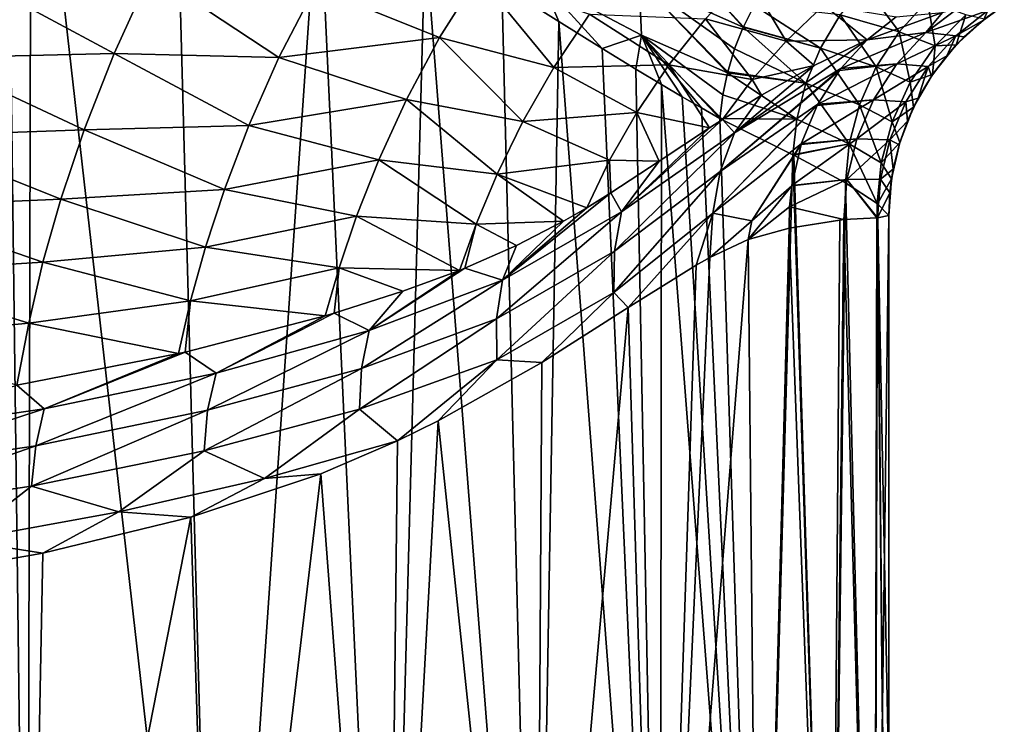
# Model space of a CAD drawing. Header units: millimetres. Extents: x -139 to 106, y -8 to 139.
# Tile 438 of 459: x 83.27 to 89.19, y 51.31 to 55.55. Entities that reach past the tile are written whole.
import ezdxf

# ---------------------------------------------------------------- set-up
doc = ezdxf.new("R2010")
doc.units = ezdxf.units.MM
doc.header["$LTSCALE"] = 53.842063
for name, color, linetype in [('10', 7, 'CONTINUOUS'), ('23', 7, 'CONTINUOUS'), ('24', 7, 'CONTINUOUS'), ('25', 7, 'CONTINUOUS'), ('4', 7, 'CONTINUOUS'), ('5', 7, 'CONTINUOUS'), ('7', 7, 'CONTINUOUS'), ('8', 7, 'CONTINUOUS'), ('9', 7, 'CONTINUOUS')]:
    doc.layers.add(name, color=color, linetype=linetype)

msp = doc.modelspace()

# ---------------------------------------------------------------- linework, layer by layer
at = {"layer": '10', "color": 8, "linetype": 'CONTINUOUS'}
for points in [[(86.9988, 55.7845, 5.9741), (87.6248, 55.5057, 4.78), (87.1386, 56.0419, 5.9733), (86.9988, 55.7845, 5.9741)], [(87.6248, 55.5057, 4.78), (87.626, 55.5084, 4.7799), (87.1386, 56.0419, 5.9733), (87.6248, 55.5057, 4.78)], [(87.626, 55.5084, 4.7799), (87.6908, 55.6366, 4.7819), (87.1386, 56.0419, 5.9733), (87.626, 55.5084, 4.7799)], [(86.1717, 55.7572, 7.1035), (86.515, 55.5413, 6.6106), (86.4172, 55.7728, 6.7711), (86.1717, 55.7572, 7.1035)], [(86.4172, 55.7728, 6.7711), (87.013, 55.4572, 5.8162), (86.9988, 55.7845, 5.9741), (86.4172, 55.7728, 6.7711)], [(86.515, 55.5413, 6.6106), (86.7758, 55.3781, 6.1975), (86.4172, 55.7728, 6.7711), (86.515, 55.5413, 6.6106)], [(86.4172, 55.7728, 6.7711), (86.7758, 55.3781, 6.1975), (87.013, 55.4572, 5.8162), (86.4172, 55.7728, 6.7711)], [(87.5294, 55.2321, 4.7945), (87.5309, 55.2379, 4.794), (86.9988, 55.7845, 5.9741), (87.5294, 55.2321, 4.7945)], [(87.013, 55.4572, 5.8162), (87.5294, 55.2321, 4.7945), (86.9988, 55.7845, 5.9741), (87.013, 55.4572, 5.8162)], [(87.5309, 55.2379, 4.794), (87.5726, 55.3751, 4.784), (86.9988, 55.7845, 5.9741), (87.5309, 55.2379, 4.794)], [(87.5726, 55.3751, 4.784), (87.6248, 55.5057, 4.78), (86.9988, 55.7845, 5.9741), (87.5726, 55.3751, 4.784)], [(86.7758, 55.3781, 6.1975), (86.9774, 55.2538, 5.8502), (87.013, 55.4572, 5.8162), (86.7758, 55.3781, 6.1975)], [(86.9774, 55.2538, 5.8502), (87.1317, 55.1609, 5.5649), (87.013, 55.4572, 5.8162), (86.9774, 55.2538, 5.8502)], [(87.1317, 55.1609, 5.5649), (87.2569, 55.087, 5.3188), (87.013, 55.4572, 5.8162), (87.1317, 55.1609, 5.5649)], [(87.2569, 55.087, 5.3188), (87.3731, 55.02, 5.0769), (87.013, 55.4572, 5.8162), (87.2569, 55.087, 5.3188)], [(87.3731, 55.02, 5.0769), (87.4844, 54.9571, 4.8315), (87.013, 55.4572, 5.8162), (87.3731, 55.02, 5.0769)], [(87.4844, 54.9571, 4.8315), (87.5014, 55.0981, 4.8098), (87.013, 55.4572, 5.8162), (87.4844, 54.9571, 4.8315)], [(87.5014, 55.0981, 4.8098), (87.5294, 55.2321, 4.7945), (87.013, 55.4572, 5.8162), (87.5014, 55.0981, 4.8098)]]:
    msp.add_3dface(points, dxfattribs=at)
at = {"layer": '23', "color": 8, "linetype": 'CONTINUOUS'}
for points in [[(88.3701, 55.4291, -3.9822), (88.2109, 55.2569, -3.9172), (87.5711, 54.87, -5.1429), (88.3701, 55.4291, -3.9822)], [(88.3701, 55.4291, -3.9822), (87.5711, 54.87, -5.1429), (88.0508, 55.2755, -4.5867), (88.3701, 55.4291, -3.9822)], [(88.2109, 55.2569, -3.9172), (88.2027, 55.2462, -3.9137), (87.4858, 54.6371, -5.0584), (88.2109, 55.2569, -3.9172)], [(87.5711, 54.87, -5.1429), (88.2109, 55.2569, -3.9172), (87.4858, 54.6371, -5.0584), (87.5711, 54.87, -5.1429)], [(88.0508, 55.2755, -4.5867), (87.5711, 54.87, -5.1429), (87.7336, 55.0969, -5.1503), (88.0508, 55.2755, -4.5867)], [(88.2027, 55.2462, -3.9137), (88.0735, 55.0425, -3.8562), (87.4858, 54.6371, -5.0584), (88.2027, 55.2462, -3.9137)], [(87.7336, 55.0969, -5.1503), (87.5711, 54.87, -5.1429), (87.4989, 54.951, -5.5471), (87.7336, 55.0969, -5.1503)], [(88.0735, 55.0425, -3.8562), (88.0693, 55.0345, -3.8542), (87.4407, 54.3865, -4.9885), (88.0735, 55.0425, -3.8562)], [(88.0735, 55.0425, -3.8562), (87.4407, 54.3865, -4.9885), (87.4858, 54.6371, -5.0584), (88.0735, 55.0425, -3.8562)], [(88.0693, 55.0345, -3.8542), (87.9736, 54.8035, -3.8056), (87.4407, 54.3865, -4.9885), (88.0693, 55.0345, -3.8542)], [(87.5711, 54.87, -5.1429), (86.8927, 54.3947, -6.2846), (87.4989, 54.951, -5.5471), (87.5711, 54.87, -5.1429)], [(87.4989, 54.951, -5.5471), (86.8927, 54.3947, -6.2846), (87.4215, 54.9007, -5.6745), (87.4989, 54.951, -5.5471)], [(87.4215, 54.9007, -5.6745), (86.8927, 54.3947, -6.2846), (87.1192, 54.7003, -6.1633), (87.4215, 54.9007, -5.6745)], [(86.8927, 54.3947, -6.2846), (87.5711, 54.87, -5.1429), (86.8493, 54.159, -6.1788), (86.8927, 54.3947, -6.2846)], [(87.5711, 54.87, -5.1429), (87.4858, 54.6371, -5.0584), (86.8493, 54.159, -6.1788), (87.5711, 54.87, -5.1429)], [(87.9736, 54.8035, -3.8056), (87.676, 54.3416, -4.3823), (87.4407, 54.3865, -4.9885), (87.9736, 54.8035, -3.8056)], [(87.9736, 54.8035, -3.8056), (87.9728, 54.8012, -3.8052), (87.676, 54.3416, -4.3823), (87.9736, 54.8035, -3.8056)], [(87.9728, 54.8012, -3.8052), (87.9161, 54.5529, -3.7682), (87.676, 54.3416, -4.3823), (87.9728, 54.8012, -3.8052)], [(87.1192, 54.7003, -6.1633), (86.8927, 54.3947, -6.2846), (86.8275, 54.5098, -6.6215), (87.1192, 54.7003, -6.1633)], [(87.4407, 54.3865, -4.9885), (86.8459, 53.9097, -6.0917), (87.4858, 54.6371, -5.0584), (87.4407, 54.3865, -4.9885)], [(87.4858, 54.6371, -5.0584), (86.8459, 53.9097, -6.0917), (86.8493, 54.159, -6.1788), (87.4858, 54.6371, -5.0584)], [(87.6545, 54.2278, -4.4246), (87.9158, 54.5507, -3.7679), (87.9033, 54.4255, -3.7545), (87.6545, 54.2278, -4.4246)], [(87.9158, 54.5507, -3.7679), (87.6545, 54.2278, -4.4246), (87.676, 54.3416, -4.3823), (87.9158, 54.5507, -3.7679)], [(87.9161, 54.5529, -3.7682), (87.9158, 54.5507, -3.7679), (87.676, 54.3416, -4.3823), (87.9161, 54.5529, -3.7682)], [(86.8927, 54.3947, -6.2846), (86.1765, 53.9845, -7.371), (86.8275, 54.5098, -6.6215), (86.8927, 54.3947, -6.2846)], [(86.8275, 54.5098, -6.6215), (86.1765, 53.9845, -7.371), (86.6826, 54.4201, -6.8437), (86.8275, 54.5098, -6.6215)], [(87.9009, 54.2972, -3.7443), (87.6545, 54.2278, -4.4246), (87.9033, 54.4255, -3.7545), (87.9009, 54.2972, -3.7443)], [(86.1765, 53.9845, -7.371), (86.8927, 54.3947, -6.2846), (86.1403, 53.7522, -7.2553), (86.1765, 53.9845, -7.371)], [(86.8927, 54.3947, -6.2846), (86.8493, 54.159, -6.1788), (86.1403, 53.7522, -7.2553), (86.8927, 54.3947, -6.2846)], [(86.6826, 54.4201, -6.8437), (86.1765, 53.9845, -7.371), (86.5437, 54.339, -7.0538), (86.6826, 54.4201, -6.8437)], [(87.4407, 54.3865, -4.9885), (86.9312, 53.8192, -5.9321), (86.8459, 53.9097, -6.0917), (87.4407, 54.3865, -4.9885)], [(87.3411, 54.0747, -5.145), (86.9312, 53.8192, -5.9321), (87.4407, 54.3865, -4.9885), (87.3411, 54.0747, -5.145)], [(87.4241, 54.1206, -4.9664), (87.3411, 54.0747, -5.145), (87.4407, 54.3865, -4.9885), (87.4241, 54.1206, -4.9664)], [(87.676, 54.3416, -4.3823), (87.4241, 54.1206, -4.9664), (87.4407, 54.3865, -4.9885), (87.676, 54.3416, -4.3823)], [(86.5437, 54.339, -7.0538), (86.1765, 53.9845, -7.371), (86.2613, 54.1921, -7.4704), (86.5437, 54.339, -7.0538)], [(87.6545, 54.2278, -4.4246), (87.4241, 54.1206, -4.9664), (87.676, 54.3416, -4.3823), (87.6545, 54.2278, -4.4246)], [(86.2613, 54.1921, -7.4704), (86.1765, 53.9845, -7.371), (85.9494, 54.0552, -7.9056), (86.2613, 54.1921, -7.4704)], [(86.8493, 54.159, -6.1788), (86.1418, 53.5053, -7.1618), (86.1403, 53.7522, -7.2553), (86.8493, 54.159, -6.1788)], [(86.8459, 53.9097, -6.0917), (86.1418, 53.5053, -7.1618), (86.8493, 54.159, -6.1788), (86.8459, 53.9097, -6.0917)], [(86.1765, 53.9845, -7.371), (85.3744, 53.6804, -8.4015), (85.9494, 54.0552, -7.9056), (86.1765, 53.9845, -7.371)], [(85.9494, 54.0552, -7.9056), (85.3744, 53.6804, -8.4015), (85.9181, 54.0427, -7.9475), (85.9494, 54.0552, -7.9056)], [(85.9181, 54.0427, -7.9475), (85.3744, 53.6804, -8.4015), (85.5776, 53.9168, -8.3813), (85.9181, 54.0427, -7.9475)], [(85.3744, 53.6804, -8.4015), (86.1765, 53.9845, -7.371), (85.328, 53.4529, -8.2802), (85.3744, 53.6804, -8.4015)], [(86.1765, 53.9845, -7.371), (86.1403, 53.7522, -7.2553), (85.328, 53.4529, -8.2802), (86.1765, 53.9845, -7.371)], [(85.5776, 53.9168, -8.3813), (85.3744, 53.6804, -8.4015), (85.1635, 53.7844, -8.8553), (85.5776, 53.9168, -8.3813)], [(86.8459, 53.9097, -6.0917), (86.4119, 53.4883, -6.7641), (86.1418, 53.5053, -7.1618), (86.8459, 53.9097, -6.0917)], [(86.9312, 53.8192, -5.9321), (86.4119, 53.4883, -6.7641), (86.8459, 53.9097, -6.0917), (86.9312, 53.8192, -5.9321)], [(85.3744, 53.6804, -8.4015), (84.4544, 53.4246, -9.3376), (85.1635, 53.7844, -8.8553), (85.3744, 53.6804, -8.4015)], [(85.1635, 53.7844, -8.8553), (84.4544, 53.4246, -9.3376), (85.1101, 53.7686, -8.9123), (85.1635, 53.7844, -8.8553)], [(85.1101, 53.7686, -8.9123), (84.4544, 53.4246, -9.3376), (84.2673, 53.5513, -9.7107), (85.1101, 53.7686, -8.9123)], [(86.1418, 53.5053, -7.1618), (85.3158, 53.2073, -8.1839), (86.1403, 53.7522, -7.2553), (86.1418, 53.5053, -7.1618)], [(86.1403, 53.7522, -7.2553), (85.3158, 53.2073, -8.1839), (85.328, 53.4529, -8.2802), (86.1403, 53.7522, -7.2553)], [(84.4544, 53.4246, -9.3376), (85.3744, 53.6804, -8.4015), (84.4026, 53.2011, -9.211), (84.4544, 53.4246, -9.3376)], [(85.3744, 53.6804, -8.4015), (85.328, 53.4529, -8.2802), (84.4026, 53.2011, -9.211), (85.3744, 53.6804, -8.4015)], [(84.227, 53.5422, -9.7445), (83.4196, 53.2088, -10.1584), (83.2552, 53.3527, -10.4662), (84.227, 53.5422, -9.7445)], [(84.4544, 53.4246, -9.3376), (83.4196, 53.2088, -10.1584), (84.2673, 53.5513, -9.7107), (84.4544, 53.4246, -9.3376)], [(84.2673, 53.5513, -9.7107), (83.4196, 53.2088, -10.1584), (84.227, 53.5422, -9.7445), (84.2673, 53.5513, -9.7107)], [(86.1418, 53.5053, -7.1618), (85.5451, 53.0171, -7.8859), (85.3158, 53.2073, -8.1839), (86.1418, 53.5053, -7.1618)], [(85.7884, 53.1375, -7.5977), (85.5451, 53.0171, -7.8859), (86.1418, 53.5053, -7.1618), (85.7884, 53.1375, -7.5977)], [(86.4119, 53.4883, -6.7641), (85.7884, 53.1375, -7.5977), (86.1418, 53.5053, -7.1618), (86.4119, 53.4883, -6.7641)], [(83.4196, 53.2088, -10.1584), (84.4544, 53.4246, -9.3376), (83.3688, 52.9872, -10.0281), (83.4196, 53.2088, -10.1584)], [(84.4544, 53.4246, -9.3376), (84.4026, 53.2011, -9.211), (83.3688, 52.9872, -10.0281), (84.4544, 53.4246, -9.3376)], [(85.3158, 53.2073, -8.1839), (84.3811, 52.9571, -9.1126), (85.328, 53.4529, -8.2802), (85.3158, 53.2073, -8.1839)], [(85.328, 53.4529, -8.2802), (84.3811, 52.9571, -9.1126), (84.4026, 53.2011, -9.211), (85.328, 53.4529, -8.2802)], [(83.4196, 53.2088, -10.1584), (82.2903, 53.0443, -10.8537), (83.2552, 53.3527, -10.4662), (83.4196, 53.2088, -10.1584)], [(82.2903, 53.0443, -10.8537), (83.4196, 53.2088, -10.1584), (82.2427, 52.823, -10.7218), (82.2903, 53.0443, -10.8537)], [(83.4196, 53.2088, -10.1584), (83.3688, 52.9872, -10.0281), (82.2427, 52.823, -10.7218), (83.4196, 53.2088, -10.1584)], [(84.3811, 52.9571, -9.1126), (83.3438, 52.7437, -9.9292), (84.4026, 53.2011, -9.211), (84.3811, 52.9571, -9.1126)], [(84.4026, 53.2011, -9.211), (83.3438, 52.7437, -9.9292), (83.3688, 52.9872, -10.0281), (84.4026, 53.2011, -9.211)], [(85.3158, 53.2073, -8.1839), (84.7455, 52.7899, -8.7222), (84.3811, 52.9571, -9.1126), (85.3158, 53.2073, -8.1839)], [(85.5451, 53.0171, -7.8859), (84.7455, 52.7899, -8.7222), (85.3158, 53.2073, -8.1839), (85.5451, 53.0171, -7.8859)], [(85.5451, 53.0171, -7.8859), (85.0845, 52.8181, -8.3849), (84.7455, 52.7899, -8.7222), (85.5451, 53.0171, -7.8859)], [(83.3438, 52.7437, -9.9292), (82.2162, 52.5791, -10.6242), (83.3688, 52.9872, -10.0281), (83.3438, 52.7437, -9.9292)], [(83.3688, 52.9872, -10.0281), (82.2162, 52.5791, -10.6242), (82.2427, 52.823, -10.7218), (83.3688, 52.9872, -10.0281)], [(84.3811, 52.9571, -9.1126), (83.8691, 52.59, -9.4796), (83.3438, 52.7437, -9.9292), (84.3811, 52.9571, -9.1126)], [(84.7455, 52.7899, -8.7222), (83.8691, 52.59, -9.4796), (84.3811, 52.9571, -9.1126), (84.7455, 52.7899, -8.7222)], [(84.7455, 52.7899, -8.7222), (84.3013, 52.5582, -9.1181), (83.8691, 52.59, -9.4796), (84.7455, 52.7899, -8.7222)], [(85.0845, 52.8181, -8.3849), (84.3013, 52.5582, -9.1181), (84.7455, 52.7899, -8.7222), (85.0845, 52.8181, -8.3849)], [(83.3438, 52.7437, -9.9292), (82.922, 52.4182, -10.1482), (82.2162, 52.5791, -10.6242), (83.3438, 52.7437, -9.9292)], [(83.8691, 52.59, -9.4796), (82.922, 52.4182, -10.1482), (83.3438, 52.7437, -9.9292), (83.8691, 52.59, -9.4796)], [(83.8691, 52.59, -9.4796), (83.4108, 52.3417, -9.8102), (82.922, 52.4182, -10.1482), (83.8691, 52.59, -9.4796)], [(84.3013, 52.5582, -9.1181), (83.4108, 52.3417, -9.8102), (83.8691, 52.59, -9.4796), (84.3013, 52.5582, -9.1181)], [(83.4108, 52.3417, -9.8102), (82.4753, 52.1773, -10.4065), (82.922, 52.4182, -10.1482), (83.4108, 52.3417, -9.8102)]]:
    msp.add_3dface(points, dxfattribs=at)
at = {"layer": '24', "color": 8, "linetype": 'CONTINUOUS'}
for points in [[(82.7332, 55.3227, -13.4812), (82.9347, 55.8348, -13.8339), (83.8396, 55.3485, -12.5579), (82.7332, 55.3227, -13.4812)], [(83.8396, 55.3485, -12.5579), (82.9347, 55.8348, -13.8339), (84.0601, 55.8328, -12.8401), (83.8396, 55.3485, -12.5579)], [(83.8396, 55.3485, -12.5579), (84.0601, 55.8328, -12.8401), (84.8316, 55.3232, -11.4287), (83.8396, 55.3485, -12.5579)], [(84.8316, 55.3232, -11.4287), (84.0601, 55.8328, -12.8401), (85.0495, 55.7446, -11.6411), (84.8316, 55.3232, -11.4287)], [(85.7975, 55.4436, -10.2178), (85.0495, 55.7446, -11.6411), (86.0322, 55.8157, -10.3616), (85.7975, 55.4436, -10.2178)], [(85.7975, 55.4436, -10.2178), (86.0322, 55.8157, -10.3616), (86.4841, 55.263, -8.7411), (85.7975, 55.4436, -10.2178)], [(86.4841, 55.263, -8.7411), (86.0322, 55.8157, -10.3616), (86.7005, 55.5837, -8.8553), (86.4841, 55.263, -8.7411)], [(87.3973, 55.556, -7.3133), (87.6462, 55.8196, -7.3524), (87.8819, 55.4223, -5.6664), (87.3973, 55.556, -7.3133)], [(87.8819, 55.4223, -5.6664), (87.6462, 55.8196, -7.3524), (88.108, 55.6384, -5.6888), (87.8819, 55.4223, -5.6664)], [(84.8316, 55.3232, -11.4287), (85.0495, 55.7446, -11.6411), (85.7975, 55.4436, -10.2178), (84.8316, 55.3232, -11.4287)], [(88.3701, 55.4291, -3.9822), (87.8819, 55.4223, -5.6664), (88.108, 55.6384, -5.6888), (88.3701, 55.4291, -3.9822)], [(88.3701, 55.4291, -3.9822), (88.108, 55.6384, -5.6888), (88.545, 55.569, -3.9821), (88.3701, 55.4291, -3.9822)], [(86.4841, 55.263, -8.7411), (86.7005, 55.5837, -8.8553), (87.1763, 55.2786, -7.2406), (86.4841, 55.263, -8.7411)], [(87.1763, 55.2786, -7.2406), (86.7005, 55.5837, -8.8553), (87.3973, 55.556, -7.3133), (87.1763, 55.2786, -7.2406)], [(87.1763, 55.2786, -7.2406), (87.3973, 55.556, -7.3133), (87.6788, 55.1921, -5.6185), (87.1763, 55.2786, -7.2406)], [(87.6788, 55.1921, -5.6185), (87.3973, 55.556, -7.3133), (87.8819, 55.4223, -5.6664), (87.6788, 55.1921, -5.6185)], [(85.5984, 55.0712, -10.0338), (84.8316, 55.3232, -11.4287), (85.7975, 55.4436, -10.2178), (85.5984, 55.0712, -10.0338)], [(85.5984, 55.0712, -10.0338), (85.7975, 55.4436, -10.2178), (86.2991, 54.9395, -8.5933), (85.5984, 55.0712, -10.0338)], [(86.2991, 54.9395, -8.5933), (85.7975, 55.4436, -10.2178), (86.4841, 55.263, -8.7411), (86.2991, 54.9395, -8.5933)], [(88.0508, 55.2755, -4.5867), (87.6788, 55.1921, -5.6185), (87.8819, 55.4223, -5.6664), (88.0508, 55.2755, -4.5867)], [(88.3701, 55.4291, -3.9822), (88.0508, 55.2755, -4.5867), (87.8819, 55.4223, -5.6664), (88.3701, 55.4291, -3.9822)], [(82.5726, 54.8495, -13.0689), (82.7332, 55.3227, -13.4812), (83.6606, 54.8891, -12.2203), (82.5726, 54.8495, -13.0689)], [(83.6606, 54.8891, -12.2203), (82.7332, 55.3227, -13.4812), (83.8396, 55.3485, -12.5579), (83.6606, 54.8891, -12.2203)], [(83.6606, 54.8891, -12.2203), (83.8396, 55.3485, -12.5579), (84.6507, 54.9139, -11.1711), (83.6606, 54.8891, -12.2203)], [(84.6507, 54.9139, -11.1711), (83.8396, 55.3485, -12.5579), (84.8316, 55.3232, -11.4287), (84.6507, 54.9139, -11.1711)], [(84.6507, 54.9139, -11.1711), (84.8316, 55.3232, -11.4287), (85.5984, 55.0712, -10.0338), (84.6507, 54.9139, -11.1711)], [(86.2991, 54.9395, -8.5933), (86.4841, 55.263, -8.7411), (86.9839, 54.9928, -7.1374), (86.2991, 54.9395, -8.5933)], [(86.9839, 54.9928, -7.1374), (86.4841, 55.263, -8.7411), (87.1763, 55.2786, -7.2406), (86.9839, 54.9928, -7.1374)], [(87.4215, 54.9007, -5.6745), (86.9839, 54.9928, -7.1374), (87.1763, 55.2786, -7.2406), (87.4215, 54.9007, -5.6745)], [(87.4989, 54.951, -5.5471), (87.4215, 54.9007, -5.6745), (87.1763, 55.2786, -7.2406), (87.4989, 54.951, -5.5471)], [(87.4989, 54.951, -5.5471), (87.1763, 55.2786, -7.2406), (87.6788, 55.1921, -5.6185), (87.4989, 54.951, -5.5471)], [(88.0508, 55.2755, -4.5867), (87.7336, 55.0969, -5.1503), (87.6788, 55.1921, -5.6185), (88.0508, 55.2755, -4.5867)], [(87.7336, 55.0969, -5.1503), (87.4989, 54.951, -5.5471), (87.6788, 55.1921, -5.6185), (87.7336, 55.0969, -5.1503)], [(85.433, 54.7088, -9.8103), (84.6507, 54.9139, -11.1711), (85.5984, 55.0712, -10.0338), (85.433, 54.7088, -9.8103)], [(85.433, 54.7088, -9.8103), (85.5984, 55.0712, -10.0338), (86.1441, 54.6219, -8.4126), (85.433, 54.7088, -9.8103)], [(86.1441, 54.6219, -8.4126), (85.5984, 55.0712, -10.0338), (86.2991, 54.9395, -8.5933), (86.1441, 54.6219, -8.4126)], [(86.8204, 54.705, -7.0059), (86.2991, 54.9395, -8.5933), (86.9839, 54.9928, -7.1374), (86.8204, 54.705, -7.0059)], [(87.1192, 54.7003, -6.1633), (86.8204, 54.705, -7.0059), (86.9839, 54.9928, -7.1374), (87.1192, 54.7003, -6.1633)], [(87.4215, 54.9007, -5.6745), (87.1192, 54.7003, -6.1633), (86.9839, 54.9928, -7.1374), (87.4215, 54.9007, -5.6745)], [(84.5041, 54.53, -10.8676), (83.6606, 54.8891, -12.2203), (84.6507, 54.9139, -11.1711), (84.5041, 54.53, -10.8676)], [(84.5041, 54.53, -10.8676), (84.6507, 54.9139, -11.1711), (85.433, 54.7088, -9.8103), (84.5041, 54.53, -10.8676)], [(86.1441, 54.6219, -8.4126), (86.2991, 54.9395, -8.5933), (86.8204, 54.705, -7.0059), (86.1441, 54.6219, -8.4126)], [(82.4485, 54.4247, -12.6006), (82.5726, 54.8495, -13.0689), (83.5199, 54.4705, -11.8273), (82.4485, 54.4247, -12.6006)], [(83.5199, 54.4705, -11.8273), (82.5726, 54.8495, -13.0689), (83.6606, 54.8891, -12.2203), (83.5199, 54.4705, -11.8273)], [(83.5199, 54.4705, -11.8273), (83.6606, 54.8891, -12.2203), (84.5041, 54.53, -10.8676), (83.5199, 54.4705, -11.8273)], [(85.2988, 54.3685, -9.5466), (84.5041, 54.53, -10.8676), (85.433, 54.7088, -9.8103), (85.2988, 54.3685, -9.5466)], [(85.2988, 54.3685, -9.5466), (85.433, 54.7088, -9.8103), (86.0171, 54.32, -8.1985), (85.2988, 54.3685, -9.5466)], [(86.0171, 54.32, -8.1985), (85.433, 54.7088, -9.8103), (86.1441, 54.6219, -8.4126), (86.0171, 54.32, -8.1985)], [(86.6826, 54.4201, -6.8437), (86.1441, 54.6219, -8.4126), (86.8204, 54.705, -7.0059), (86.6826, 54.4201, -6.8437)], [(86.8275, 54.5098, -6.6215), (86.6826, 54.4201, -6.8437), (86.8204, 54.705, -7.0059), (86.8275, 54.5098, -6.6215)], [(87.1192, 54.7003, -6.1633), (86.8275, 54.5098, -6.6215), (86.8204, 54.705, -7.0059), (87.1192, 54.7003, -6.1633)], [(86.5437, 54.339, -7.0538), (86.0171, 54.32, -8.1985), (86.1441, 54.6219, -8.4126), (86.5437, 54.339, -7.0538)], [(86.6826, 54.4201, -6.8437), (86.5437, 54.339, -7.0538), (86.1441, 54.6219, -8.4126), (86.6826, 54.4201, -6.8437)], [(84.3889, 54.1822, -10.5192), (83.5199, 54.4705, -11.8273), (84.5041, 54.53, -10.8676), (84.3889, 54.1822, -10.5192)], [(84.3889, 54.1822, -10.5192), (84.5041, 54.53, -10.8676), (85.2988, 54.3685, -9.5466), (84.3889, 54.1822, -10.5192)], [(83.4117, 54.0913, -11.3883), (82.4485, 54.4247, -12.6006), (83.5199, 54.4705, -11.8273), (83.4117, 54.0913, -11.3883)], [(83.4117, 54.0913, -11.3883), (83.5199, 54.4705, -11.8273), (84.3889, 54.1822, -10.5192), (83.4117, 54.0913, -11.3883)], [(82.3521, 54.0255, -12.0986), (82.4485, 54.4247, -12.6006), (83.4117, 54.0913, -11.3883), (82.3521, 54.0255, -12.0986)], [(85.1931, 54.0591, -9.2439), (84.3889, 54.1822, -10.5192), (85.2988, 54.3685, -9.5466), (85.1931, 54.0591, -9.2439)], [(85.9181, 54.0427, -7.9475), (85.1931, 54.0591, -9.2439), (85.2988, 54.3685, -9.5466), (85.9181, 54.0427, -7.9475)], [(85.9181, 54.0427, -7.9475), (85.2988, 54.3685, -9.5466), (86.0171, 54.32, -8.1985), (85.9181, 54.0427, -7.9475)], [(85.9494, 54.0552, -7.9056), (85.9181, 54.0427, -7.9475), (86.0171, 54.32, -8.1985), (85.9494, 54.0552, -7.9056)], [(86.2613, 54.1921, -7.4704), (85.9494, 54.0552, -7.9056), (86.0171, 54.32, -8.1985), (86.2613, 54.1921, -7.4704)], [(86.5437, 54.339, -7.0538), (86.2613, 54.1921, -7.4704), (86.0171, 54.32, -8.1985), (86.5437, 54.339, -7.0538)], [(84.299, 53.8601, -10.1391), (83.4117, 54.0913, -11.3883), (84.3889, 54.1822, -10.5192), (84.299, 53.8601, -10.1391)], [(84.299, 53.8601, -10.1391), (84.3889, 54.1822, -10.5192), (85.1931, 54.0591, -9.2439), (84.299, 53.8601, -10.1391)], [(83.3267, 53.725, -10.9273), (82.3521, 54.0255, -12.0986), (83.4117, 54.0913, -11.3883), (83.3267, 53.725, -10.9273)], [(83.3267, 53.725, -10.9273), (83.4117, 54.0913, -11.3883), (84.299, 53.8601, -10.1391), (83.3267, 53.725, -10.9273)], [(82.2728, 53.6269, -11.5875), (82.3521, 54.0255, -12.0986), (83.3267, 53.725, -10.9273), (82.2728, 53.6269, -11.5875)], [(85.1101, 53.7686, -8.9123), (84.299, 53.8601, -10.1391), (85.1931, 54.0591, -9.2439), (85.1101, 53.7686, -8.9123)], [(85.1635, 53.7844, -8.8553), (85.1101, 53.7686, -8.9123), (85.1931, 54.0591, -9.2439), (85.1635, 53.7844, -8.8553)], [(85.5776, 53.9168, -8.3813), (85.1635, 53.7844, -8.8553), (85.1931, 54.0591, -9.2439), (85.5776, 53.9168, -8.3813)], [(85.9181, 54.0427, -7.9475), (85.5776, 53.9168, -8.3813), (85.1931, 54.0591, -9.2439), (85.9181, 54.0427, -7.9475)], [(84.227, 53.5422, -9.7445), (83.3267, 53.725, -10.9273), (84.299, 53.8601, -10.1391), (84.227, 53.5422, -9.7445)], [(84.2673, 53.5513, -9.7107), (84.227, 53.5422, -9.7445), (84.299, 53.8601, -10.1391), (84.2673, 53.5513, -9.7107)], [(85.1101, 53.7686, -8.9123), (84.2673, 53.5513, -9.7107), (84.299, 53.8601, -10.1391), (85.1101, 53.7686, -8.9123)], [(83.2552, 53.3527, -10.4662), (82.2728, 53.6269, -11.5875), (83.3267, 53.725, -10.9273), (83.2552, 53.3527, -10.4662)], [(84.227, 53.5422, -9.7445), (83.2552, 53.3527, -10.4662), (83.3267, 53.725, -10.9273), (84.227, 53.5422, -9.7445)]]:
    msp.add_3dface(points, dxfattribs=at)
at = {"layer": '25', "color": 8, "linetype": 'CONTINUOUS'}
msp.add_3dface([(88.8218, 55.5947, -2.9693), (88.3701, 55.4291, -3.9822), (88.545, 55.569, -3.9821), (88.8218, 55.5947, -2.9693)], dxfattribs=at)
at = {"layer": '4', "color": 8, "linetype": 'CONTINUOUS'}
for points in [[(82.0767, 47.5379, 10.6255), (83.3168, 47.5379, 9.8758), (82.1515, 57.9412, 10.5859), (82.0767, 47.5379, 10.6255)], [(82.1515, 57.9412, 10.5859), (83.3168, 47.5379, 9.8758), (83.1931, 57.4639, 9.9601), (82.1515, 57.9412, 10.5859)], [(83.1931, 57.4639, 9.9601), (83.3168, 47.5379, 9.8758), (83.3421, 57.3896, 9.8582), (83.1931, 57.4639, 9.9601)], [(83.3168, 47.5379, 9.8758), (84.4575, 47.5379, 8.9821), (83.3421, 57.3896, 9.8582), (83.3168, 47.5379, 9.8758)], [(83.3421, 57.3896, 9.8582), (84.4575, 47.5379, 8.9821), (84.2033, 56.9343, 9.201), (83.3421, 57.3896, 9.8582)], [(84.2033, 56.9343, 9.201), (84.4575, 47.5379, 8.9821), (85.0722, 56.4336, 8.3974), (84.2033, 56.9343, 9.201)], [(84.4575, 47.5379, 8.9821), (85.4821, 47.5379, 7.9575), (85.0722, 56.4336, 8.3974), (84.4575, 47.5379, 8.9821)], [(85.0722, 56.4336, 8.3974), (85.4821, 47.5379, 7.9575), (85.7102, 56.0452, 7.6923), (85.0722, 56.4336, 8.3974)], [(85.4821, 47.5379, 7.9575), (86.3758, 47.5379, 6.8168), (85.7102, 56.0452, 7.6923), (85.4821, 47.5379, 7.9575)], [(85.7102, 56.0452, 7.6923), (86.3758, 47.5379, 6.8168), (86.1717, 55.7572, 7.1035), (85.7102, 56.0452, 7.6923)], [(86.1717, 55.7572, 7.1035), (86.3758, 47.5379, 6.8168), (86.515, 55.5413, 6.6106), (86.1717, 55.7572, 7.1035)], [(86.3758, 47.5379, 6.8168), (87.1255, 47.5379, 5.5767), (86.515, 55.5413, 6.6106), (86.3758, 47.5379, 6.8168)], [(86.515, 55.5413, 6.6106), (87.1255, 47.5379, 5.5767), (86.7758, 55.3781, 6.1975), (86.515, 55.5413, 6.6106)], [(86.7758, 55.3781, 6.1975), (87.1255, 47.5379, 5.5767), (86.9774, 55.2538, 5.8502), (86.7758, 55.3781, 6.1975)], [(86.9774, 55.2538, 5.8502), (87.1255, 47.5379, 5.5767), (87.1317, 55.1609, 5.5649), (86.9774, 55.2538, 5.8502)], [(87.1255, 47.5379, 5.5767), (87.7202, 47.5379, 4.2553), (87.1317, 55.1609, 5.5649), (87.1255, 47.5379, 5.5767)], [(87.1317, 55.1609, 5.5649), (87.7202, 47.5379, 4.2553), (87.2569, 55.087, 5.3188), (87.1317, 55.1609, 5.5649)], [(87.2569, 55.087, 5.3188), (87.7202, 47.5379, 4.2553), (87.3731, 55.02, 5.0769), (87.2569, 55.087, 5.3188)], [(87.3731, 55.02, 5.0769), (87.7202, 47.5379, 4.2553), (87.4844, 54.9571, 4.8315), (87.3731, 55.02, 5.0769)], [(87.4844, 54.9571, 4.8315), (87.7202, 47.5379, 4.2553), (87.9222, 54.7388, 3.6788), (87.4844, 54.9571, 4.8315)], [(87.7202, 47.5379, 4.2553), (88.1513, 47.5379, 2.8718), (87.9222, 54.7388, 3.6788), (87.7202, 47.5379, 4.2553)], [(87.9222, 54.7388, 3.6788), (88.1513, 47.5379, 2.8718), (87.9277, 54.736, 3.6616), (87.9222, 54.7388, 3.6788)], [(87.9277, 54.736, 3.6616), (88.1513, 47.5379, 2.8718), (88.2384, 54.5702, 2.4919), (87.9277, 54.736, 3.6616)], [(88.1513, 47.5379, 2.8718), (88.4125, 47.5379, 1.4464), (88.2384, 54.5702, 2.4919), (88.1513, 47.5379, 2.8718)], [(88.2384, 54.5702, 2.4919), (88.4125, 47.5379, 1.4464), (88.4305, 54.4455, 1.2896), (88.2384, 54.5702, 2.4919)], [(88.4125, 47.5379, 1.4464), (88.5, 47.5379), (88.4305, 54.4455, 1.2896), (88.4125, 47.5379, 1.4464)], [(88.4305, 54.4455, 1.2896), (88.5, 47.5379), (88.4326, 54.4439, 1.2704), (88.4305, 54.4455, 1.2896)], [(88.4326, 54.4439, 1.2704), (88.5, 47.5379), (88.5, 50.9555), (88.4326, 54.4439, 1.2704)], [(88.5, 54.3721), (88.4326, 54.4439, 1.2704), (88.5, 50.9555), (88.5, 54.3721)]]:
    msp.add_3dface(points, dxfattribs=at)
at = {"layer": '5', "color": 8, "linetype": 'CONTINUOUS'}
for points in [[(88.5, 54.3721), (88.5, 50.9555), (88.4125, 47.5379, -1.4465), (88.5, 54.3721)], [(88.5, 54.3721), (88.4125, 47.5379, -1.4465), (88.4318, 54.3588, -1.2778), (88.5, 54.3721)], [(88.2056, 54.3459, -2.6419), (88.1513, 47.5379, -2.8718), (87.9009, 54.2972, -3.7443), (88.2056, 54.3459, -2.6419)], [(88.4125, 47.5379, -1.4465), (88.1513, 47.5379, -2.8718), (88.2289, 54.348, -2.5363), (88.4125, 47.5379, -1.4465)], [(88.2289, 54.348, -2.5363), (88.1513, 47.5379, -2.8718), (88.2056, 54.3459, -2.6419), (88.2289, 54.348, -2.5363)], [(88.4281, 54.3587, -1.3113), (88.4125, 47.5379, -1.4465), (88.2289, 54.348, -2.5363), (88.4281, 54.3587, -1.3113)], [(88.4318, 54.3588, -1.2778), (88.4125, 47.5379, -1.4465), (88.4281, 54.3587, -1.3113), (88.4318, 54.3588, -1.2778)], [(87.9009, 54.2972, -3.7443), (87.7202, 47.5379, -4.2553), (87.6545, 54.2278, -4.4246), (87.9009, 54.2972, -3.7443)], [(88.1513, 47.5379, -2.8718), (87.7202, 47.5379, -4.2553), (87.9009, 54.2972, -3.7443), (88.1513, 47.5379, -2.8718)], [(87.7202, 47.5379, -4.2553), (87.1255, 47.5379, -5.5767), (87.6545, 54.2278, -4.4246), (87.7202, 47.5379, -4.2553)], [(87.6545, 54.2278, -4.4246), (87.1255, 47.5379, -5.5767), (87.4241, 54.1206, -4.9664), (87.6545, 54.2278, -4.4246)], [(87.3411, 54.0747, -5.145), (87.1255, 47.5379, -5.5767), (86.9312, 53.8192, -5.9321), (87.3411, 54.0747, -5.145)], [(87.4241, 54.1206, -4.9664), (87.1255, 47.5379, -5.5767), (87.3411, 54.0747, -5.145), (87.4241, 54.1206, -4.9664)], [(87.1255, 47.5379, -5.5767), (86.3758, 47.5379, -6.8168), (86.9312, 53.8192, -5.9321), (87.1255, 47.5379, -5.5767)], [(86.9312, 53.8192, -5.9321), (86.3758, 47.5379, -6.8168), (86.4119, 53.4883, -6.7641), (86.9312, 53.8192, -5.9321)], [(86.4119, 53.4883, -6.7641), (86.3758, 47.5379, -6.8168), (85.7884, 53.1375, -7.5977), (86.4119, 53.4883, -6.7641)], [(86.3758, 47.5379, -6.8168), (85.4821, 47.5379, -7.9575), (85.7884, 53.1375, -7.5977), (86.3758, 47.5379, -6.8168)], [(85.7884, 53.1375, -7.5977), (85.4821, 47.5379, -7.9575), (85.5451, 53.0171, -7.8859), (85.7884, 53.1375, -7.5977)], [(85.5451, 53.0171, -7.8859), (85.4821, 47.5379, -7.9575), (85.0845, 52.8181, -8.3849), (85.5451, 53.0171, -7.8859)], [(85.0845, 52.8181, -8.3849), (84.4575, 47.5379, -8.9821), (84.3013, 52.5582, -9.1181), (85.0845, 52.8181, -8.3849)], [(85.4821, 47.5379, -7.9575), (84.4575, 47.5379, -8.9821), (85.0845, 52.8181, -8.3849), (85.4821, 47.5379, -7.9575)], [(84.4575, 47.5379, -8.9821), (83.3168, 47.5379, -9.8758), (84.3013, 52.5582, -9.1181), (84.4575, 47.5379, -8.9821)], [(84.3013, 52.5582, -9.1181), (83.3168, 47.5379, -9.8758), (83.4108, 52.3417, -9.8102), (84.3013, 52.5582, -9.1181)], [(83.4108, 52.3417, -9.8102), (83.3168, 47.5379, -9.8758), (82.4753, 52.1773, -10.4065), (83.4108, 52.3417, -9.8102)], [(83.3168, 47.5379, -9.8758), (82.0767, 47.5379, -10.6255), (82.4753, 52.1773, -10.4065), (83.3168, 47.5379, -9.8758)]]:
    msp.add_3dface(points, dxfattribs=at)
at = {"layer": '7', "color": 8, "linetype": 'CONTINUOUS'}
for points in [[(88.9248, 55.626, -2.6999), (89.0953, 55.6069, -1.3537), (88.7225, 55.4732, -2.6575), (88.9248, 55.626, -2.6999)], [(88.9248, 55.626, -2.6999), (88.7225, 55.4732, -2.6575), (88.8218, 55.5947, -2.9693), (88.9248, 55.626, -2.6999)], [(89.1945, 55.6381, -0.0333), (89.0691, 55.5489, -0.031), (89.0953, 55.6069, -1.3537), (89.1945, 55.6381, -0.0333)], [(88.8218, 55.5947, -2.9693), (88.7225, 55.4732, -2.6575), (88.3701, 55.4291, -3.9822), (88.8218, 55.5947, -2.9693)], [(89.0953, 55.6069, -1.3537), (88.9039, 55.4543, -1.3328), (88.7225, 55.4732, -2.6575), (89.0953, 55.6069, -1.3537)], [(89.0953, 55.6069, -1.3537), (89.0691, 55.5489, -0.031), (88.9039, 55.4543, -1.3328), (89.0953, 55.6069, -1.3537)], [(89.0691, 55.5489, -0.031), (88.9535, 55.4474, -0.0283), (88.9039, 55.4543, -1.3328), (89.0691, 55.5489, -0.031)], [(88.7225, 55.4732, -2.6575), (88.5487, 55.2862, -2.6169), (88.2109, 55.2569, -3.9172), (88.7225, 55.4732, -2.6575)], [(88.3701, 55.4291, -3.9822), (88.7225, 55.4732, -2.6575), (88.2109, 55.2569, -3.9172), (88.3701, 55.4291, -3.9822)], [(88.7225, 55.4732, -2.6575), (88.9039, 55.4543, -1.3328), (88.5487, 55.2862, -2.6169), (88.7225, 55.4732, -2.6575)], [(88.9039, 55.4543, -1.3328), (88.7371, 55.2688, -1.3144), (88.5487, 55.2862, -2.6169), (88.9039, 55.4543, -1.3328)], [(88.9039, 55.4543, -1.3328), (88.8489, 55.3346, -0.0253), (88.7371, 55.2688, -1.3144), (88.9039, 55.4543, -1.3328)], [(88.9535, 55.4474, -0.0283), (88.8489, 55.3346, -0.0253), (88.9039, 55.4543, -1.3328), (88.9535, 55.4474, -0.0283)], [(88.8489, 55.3346, -0.0253), (88.7564, 55.2116, -0.0221), (88.7371, 55.2688, -1.3144), (88.8489, 55.3346, -0.0253)], [(88.5487, 55.2862, -2.6169), (88.4082, 55.0699, -2.583), (88.0735, 55.0425, -3.8562), (88.5487, 55.2862, -2.6169)], [(88.2027, 55.2462, -3.9137), (88.5487, 55.2862, -2.6169), (88.0735, 55.0425, -3.8562), (88.2027, 55.2462, -3.9137)], [(88.2109, 55.2569, -3.9172), (88.5487, 55.2862, -2.6169), (88.2027, 55.2462, -3.9137), (88.2109, 55.2569, -3.9172)], [(88.5487, 55.2862, -2.6169), (88.7371, 55.2688, -1.3144), (88.4082, 55.0699, -2.583), (88.5487, 55.2862, -2.6169)], [(88.7371, 55.2688, -1.3144), (88.6029, 55.0572, -1.2995), (88.4082, 55.0699, -2.583), (88.7371, 55.2688, -1.3144)], [(88.7371, 55.2688, -1.3144), (88.6771, 55.0799, -0.0186), (88.6029, 55.0572, -1.2995), (88.7371, 55.2688, -1.3144)], [(88.7564, 55.2116, -0.0221), (88.6771, 55.0799, -0.0186), (88.7371, 55.2688, -1.3144), (88.7564, 55.2116, -0.0221)], [(88.6771, 55.0799, -0.0186), (88.6117, 54.941, -0.015), (88.6029, 55.0572, -1.2995), (88.6771, 55.0799, -0.0186)], [(88.4082, 55.0699, -2.583), (88.3072, 54.8342, -2.5573), (87.9736, 54.8035, -3.8056), (88.4082, 55.0699, -2.583)], [(88.0693, 55.0345, -3.8542), (88.4082, 55.0699, -2.583), (87.9736, 54.8035, -3.8056), (88.0693, 55.0345, -3.8542)], [(88.0735, 55.0425, -3.8562), (88.4082, 55.0699, -2.583), (88.0693, 55.0345, -3.8542), (88.0735, 55.0425, -3.8562)], [(88.4082, 55.0699, -2.583), (88.6029, 55.0572, -1.2995), (88.3072, 54.8342, -2.5573), (88.4082, 55.0699, -2.583)], [(88.6029, 55.0572, -1.2995), (88.5064, 54.8283, -1.2886), (88.3072, 54.8342, -2.5573), (88.6029, 55.0572, -1.2995)], [(88.6029, 55.0572, -1.2995), (88.6117, 54.941, -0.015), (88.5064, 54.8283, -1.2886), (88.6029, 55.0572, -1.2995)], [(88.6117, 54.941, -0.015), (88.5613, 54.7973, -0.0112), (88.5064, 54.8283, -1.2886), (88.6117, 54.941, -0.015)], [(88.3072, 54.8342, -2.5573), (88.2481, 54.5899, -2.5405), (87.9161, 54.5529, -3.7682), (88.3072, 54.8342, -2.5573)], [(87.9728, 54.8012, -3.8052), (88.3072, 54.8342, -2.5573), (87.9161, 54.5529, -3.7682), (87.9728, 54.8012, -3.8052)], [(87.9736, 54.8035, -3.8056), (88.3072, 54.8342, -2.5573), (87.9728, 54.8012, -3.8052), (87.9736, 54.8035, -3.8056)], [(88.3072, 54.8342, -2.5573), (88.5064, 54.8283, -1.2886), (88.2481, 54.5899, -2.5405), (88.3072, 54.8342, -2.5573)], [(88.5064, 54.8283, -1.2886), (88.4497, 54.5924, -1.2819), (88.2481, 54.5899, -2.5405), (88.5064, 54.8283, -1.2886)], [(88.5064, 54.8283, -1.2886), (88.5262, 54.6521, -0.0074), (88.4497, 54.5924, -1.2819), (88.5064, 54.8283, -1.2886)], [(88.5613, 54.7973, -0.0112), (88.5262, 54.6521, -0.0074), (88.5064, 54.8283, -1.2886), (88.5613, 54.7973, -0.0112)], [(88.5262, 54.6521, -0.0074), (88.5062, 54.5095, -0.0036), (88.4497, 54.5924, -1.2819), (88.5262, 54.6521, -0.0074)], [(88.2481, 54.5899, -2.5405), (88.2289, 54.348, -2.5363), (87.9033, 54.4255, -3.7545), (88.2481, 54.5899, -2.5405)], [(87.9158, 54.5507, -3.7679), (88.2481, 54.5899, -2.5405), (87.9033, 54.4255, -3.7545), (87.9158, 54.5507, -3.7679)], [(87.9161, 54.5529, -3.7682), (88.2481, 54.5899, -2.5405), (87.9158, 54.5507, -3.7679), (87.9161, 54.5529, -3.7682)], [(88.4281, 54.3587, -1.3113), (88.2289, 54.348, -2.5363), (88.2481, 54.5899, -2.5405), (88.4281, 54.3587, -1.3113)], [(88.4497, 54.5924, -1.2819), (88.4318, 54.3588, -1.2778), (88.2481, 54.5899, -2.5405), (88.4497, 54.5924, -1.2819)], [(88.4318, 54.3588, -1.2778), (88.4281, 54.3587, -1.3113), (88.2481, 54.5899, -2.5405), (88.4318, 54.3588, -1.2778)], [(88.5062, 54.5095, -0.0036), (88.4318, 54.3588, -1.2778), (88.4497, 54.5924, -1.2819), (88.5062, 54.5095, -0.0036)], [(88.5, 54.3721), (88.4318, 54.3588, -1.2778), (88.5062, 54.5095, -0.0036), (88.5, 54.3721)], [(88.2289, 54.348, -2.5363), (87.9009, 54.2972, -3.7443), (87.9033, 54.4255, -3.7545), (88.2289, 54.348, -2.5363)], [(88.2289, 54.348, -2.5363), (88.2056, 54.3459, -2.6419), (87.9009, 54.2972, -3.7443), (88.2289, 54.348, -2.5363)]]:
    msp.add_3dface(points, dxfattribs=at)
at = {"layer": '8', "color": 8, "linetype": 'CONTINUOUS'}
for points in [[(89.0691, 55.5489, -0.031), (89.1945, 55.6381, -0.0333), (89.0738, 55.5536, 0.0051), (89.0691, 55.5489, -0.031)], [(88.9054, 55.3994, 0.0088), (89.0691, 55.5489, -0.031), (89.0738, 55.5536, 0.0051), (88.9054, 55.3994, 0.0088)], [(88.9535, 55.4474, -0.0283), (89.0691, 55.5489, -0.031), (88.9054, 55.3994, 0.0088), (88.9535, 55.4474, -0.0283)], [(88.8489, 55.3346, -0.0253), (88.9535, 55.4474, -0.0283), (88.9054, 55.3994, 0.0088), (88.8489, 55.3346, -0.0253)], [(88.7624, 55.2214, 0.0133), (88.8489, 55.3346, -0.0253), (88.9054, 55.3994, 0.0088), (88.7624, 55.2214, 0.0133)], [(88.7564, 55.2116, -0.0221), (88.8489, 55.3346, -0.0253), (88.7624, 55.2214, 0.0133), (88.7564, 55.2116, -0.0221)], [(88.6482, 55.0241, 0.0186), (88.7564, 55.2116, -0.0221), (88.7624, 55.2214, 0.0133), (88.6482, 55.0241, 0.0186)], [(88.6771, 55.0799, -0.0186), (88.7564, 55.2116, -0.0221), (88.6482, 55.0241, 0.0186), (88.6771, 55.0799, -0.0186)], [(88.6117, 54.941, -0.015), (88.6771, 55.0799, -0.0186), (88.6482, 55.0241, 0.0186), (88.6117, 54.941, -0.015)], [(88.5655, 54.8125, 0.023), (88.6117, 54.941, -0.015), (88.6482, 55.0241, 0.0186), (88.5655, 54.8125, 0.023)], [(88.5613, 54.7973, -0.0112), (88.6117, 54.941, -0.015), (88.5655, 54.8125, 0.023), (88.5613, 54.7973, -0.0112)], [(88.5161, 54.5932, 0.0259), (88.5613, 54.7973, -0.0112), (88.5655, 54.8125, 0.023), (88.5161, 54.5932, 0.0259)], [(88.5262, 54.6521, -0.0074), (88.5613, 54.7973, -0.0112), (88.5161, 54.5932, 0.0259), (88.5262, 54.6521, -0.0074)], [(88.5062, 54.5095, -0.0036), (88.5262, 54.6521, -0.0074), (88.5161, 54.5932, 0.0259), (88.5062, 54.5095, -0.0036)], [(88.5, 54.3721), (88.5062, 54.5095, -0.0036), (88.5161, 54.5932, 0.0259), (88.5, 54.3721)]]:
    msp.add_3dface(points, dxfattribs=at)
at = {"layer": '9', "color": 8, "linetype": 'CONTINUOUS'}
for points in [[(88.3531, 55.7587, 3.6738), (88.2071, 55.5797, 3.6521), (88.5629, 55.4791, 2.4597), (88.3531, 55.7587, 3.6738)], [(88.7328, 55.6638, 2.4752), (88.3531, 55.7587, 3.6738), (88.5629, 55.4791, 2.4597), (88.7328, 55.6638, 2.4752)], [(87.6908, 55.6366, 4.7819), (87.626, 55.5084, 4.7799), (88.0885, 55.3806, 3.642), (87.6908, 55.6366, 4.7819)], [(88.2071, 55.5797, 3.6521), (87.6908, 55.6366, 4.7819), (88.0885, 55.3806, 3.642), (88.2071, 55.5797, 3.6521)], [(88.7787, 55.3935, 1.2389), (88.7328, 55.6638, 2.4752), (88.5629, 55.4791, 2.4597), (88.7787, 55.3935, 1.2389)], [(88.7787, 55.3935, 1.2389), (88.963, 55.5807, 1.2451), (88.7328, 55.6638, 2.4752), (88.7787, 55.3935, 1.2389)], [(88.2071, 55.5797, 3.6521), (88.0885, 55.3806, 3.642), (88.4246, 55.2679, 2.4539), (88.2071, 55.5797, 3.6521)], [(88.5629, 55.4791, 2.4597), (88.2071, 55.5797, 3.6521), (88.4246, 55.2679, 2.4539), (88.5629, 55.4791, 2.4597)], [(88.7787, 55.3935, 1.2389), (88.9054, 55.3994, 0.0088), (88.963, 55.5807, 1.2451), (88.7787, 55.3935, 1.2389)], [(88.9054, 55.3994, 0.0088), (89.0738, 55.5536, 0.0051), (88.963, 55.5807, 1.2451), (88.9054, 55.3994, 0.0088)], [(87.6248, 55.5057, 4.78), (87.5726, 55.3751, 4.784), (88.0009, 55.169, 3.6437), (87.6248, 55.5057, 4.78)], [(87.626, 55.5084, 4.7799), (87.6248, 55.5057, 4.78), (88.0885, 55.3806, 3.642), (87.626, 55.5084, 4.7799)], [(88.0885, 55.3806, 3.642), (87.6248, 55.5057, 4.78), (88.0009, 55.169, 3.6437), (88.0885, 55.3806, 3.642)], [(88.6287, 55.1756, 1.2386), (88.5629, 55.4791, 2.4597), (88.4246, 55.2679, 2.4539), (88.6287, 55.1756, 1.2386)], [(88.6287, 55.1756, 1.2386), (88.7787, 55.3935, 1.2389), (88.5629, 55.4791, 2.4597), (88.6287, 55.1756, 1.2386)], [(87.5726, 55.3751, 4.784), (87.5309, 55.2379, 4.794), (88.0009, 55.169, 3.6437), (87.5726, 55.3751, 4.784)], [(88.0885, 55.3806, 3.642), (88.0009, 55.169, 3.6437), (88.3235, 55.0394, 2.4578), (88.0885, 55.3806, 3.642)], [(88.4246, 55.2679, 2.4539), (88.0885, 55.3806, 3.642), (88.3235, 55.0394, 2.4578), (88.4246, 55.2679, 2.4539)], [(88.6287, 55.1756, 1.2386), (88.7624, 55.2214, 0.0133), (88.7787, 55.3935, 1.2389), (88.6287, 55.1756, 1.2386)], [(88.7624, 55.2214, 0.0133), (88.9054, 55.3994, 0.0088), (88.7787, 55.3935, 1.2389), (88.7624, 55.2214, 0.0133)], [(88.5196, 54.937, 1.2441), (88.4246, 55.2679, 2.4539), (88.3235, 55.0394, 2.4578), (88.5196, 54.937, 1.2441)], [(88.5196, 54.937, 1.2441), (88.6287, 55.1756, 1.2386), (88.4246, 55.2679, 2.4539), (88.5196, 54.937, 1.2441)], [(87.5294, 55.2321, 4.7945), (87.5014, 55.0981, 4.8098), (87.9458, 54.9525, 3.6566), (87.5294, 55.2321, 4.7945)], [(87.5309, 55.2379, 4.794), (87.5294, 55.2321, 4.7945), (88.0009, 55.169, 3.6437), (87.5309, 55.2379, 4.794)], [(88.0009, 55.169, 3.6437), (87.5294, 55.2321, 4.7945), (87.9458, 54.9525, 3.6566), (88.0009, 55.169, 3.6437)], [(88.6482, 55.0241, 0.0186), (88.7624, 55.2214, 0.0133), (88.6287, 55.1756, 1.2386), (88.6482, 55.0241, 0.0186)], [(88.0009, 55.169, 3.6437), (87.9458, 54.9525, 3.6566), (88.2617, 54.8035, 2.4709), (88.0009, 55.169, 3.6437)], [(88.3235, 55.0394, 2.4578), (88.0009, 55.169, 3.6437), (88.2617, 54.8035, 2.4709), (88.3235, 55.0394, 2.4578)], [(88.5196, 54.937, 1.2441), (88.6482, 55.0241, 0.0186), (88.6287, 55.1756, 1.2386), (88.5196, 54.937, 1.2441)], [(87.5014, 55.0981, 4.8098), (87.4844, 54.9571, 4.8315), (87.9458, 54.9525, 3.6566), (87.5014, 55.0981, 4.8098)], [(88.4546, 54.6893, 1.2549), (88.3235, 55.0394, 2.4578), (88.2617, 54.8035, 2.4709), (88.4546, 54.6893, 1.2549)], [(88.4546, 54.6893, 1.2549), (88.5196, 54.937, 1.2441), (88.3235, 55.0394, 2.4578), (88.4546, 54.6893, 1.2549)], [(88.5655, 54.8125, 0.023), (88.6482, 55.0241, 0.0186), (88.5196, 54.937, 1.2441), (88.5655, 54.8125, 0.023)], [(87.4844, 54.9571, 4.8315), (87.9222, 54.7388, 3.6788), (87.9458, 54.9525, 3.6566), (87.4844, 54.9571, 4.8315)], [(87.9458, 54.9525, 3.6566), (87.9222, 54.7388, 3.6788), (88.2617, 54.8035, 2.4709), (87.9458, 54.9525, 3.6566)], [(88.4546, 54.6893, 1.2549), (88.5655, 54.8125, 0.023), (88.5196, 54.937, 1.2441), (88.4546, 54.6893, 1.2549)], [(87.9222, 54.7388, 3.6788), (87.9277, 54.736, 3.6616), (88.2617, 54.8035, 2.4709), (87.9222, 54.7388, 3.6788)], [(87.9277, 54.736, 3.6616), (88.2384, 54.5702, 2.4919), (88.2617, 54.8035, 2.4709), (87.9277, 54.736, 3.6616)], [(88.2384, 54.5702, 2.4919), (88.4305, 54.4455, 1.2896), (88.2617, 54.8035, 2.4709), (88.2384, 54.5702, 2.4919)], [(88.4305, 54.4455, 1.2896), (88.4546, 54.6893, 1.2549), (88.2617, 54.8035, 2.4709), (88.4305, 54.4455, 1.2896)], [(88.5161, 54.5932, 0.0259), (88.5655, 54.8125, 0.023), (88.4546, 54.6893, 1.2549), (88.5161, 54.5932, 0.0259)], [(88.4305, 54.4455, 1.2896), (88.4326, 54.4439, 1.2704), (88.4546, 54.6893, 1.2549), (88.4305, 54.4455, 1.2896)], [(88.4326, 54.4439, 1.2704), (88.5161, 54.5932, 0.0259), (88.4546, 54.6893, 1.2549), (88.4326, 54.4439, 1.2704)], [(88.4326, 54.4439, 1.2704), (88.5, 54.3721), (88.5161, 54.5932, 0.0259), (88.4326, 54.4439, 1.2704)]]:
    msp.add_3dface(points, dxfattribs=at)

doc.saveas('drawing.dxf')
